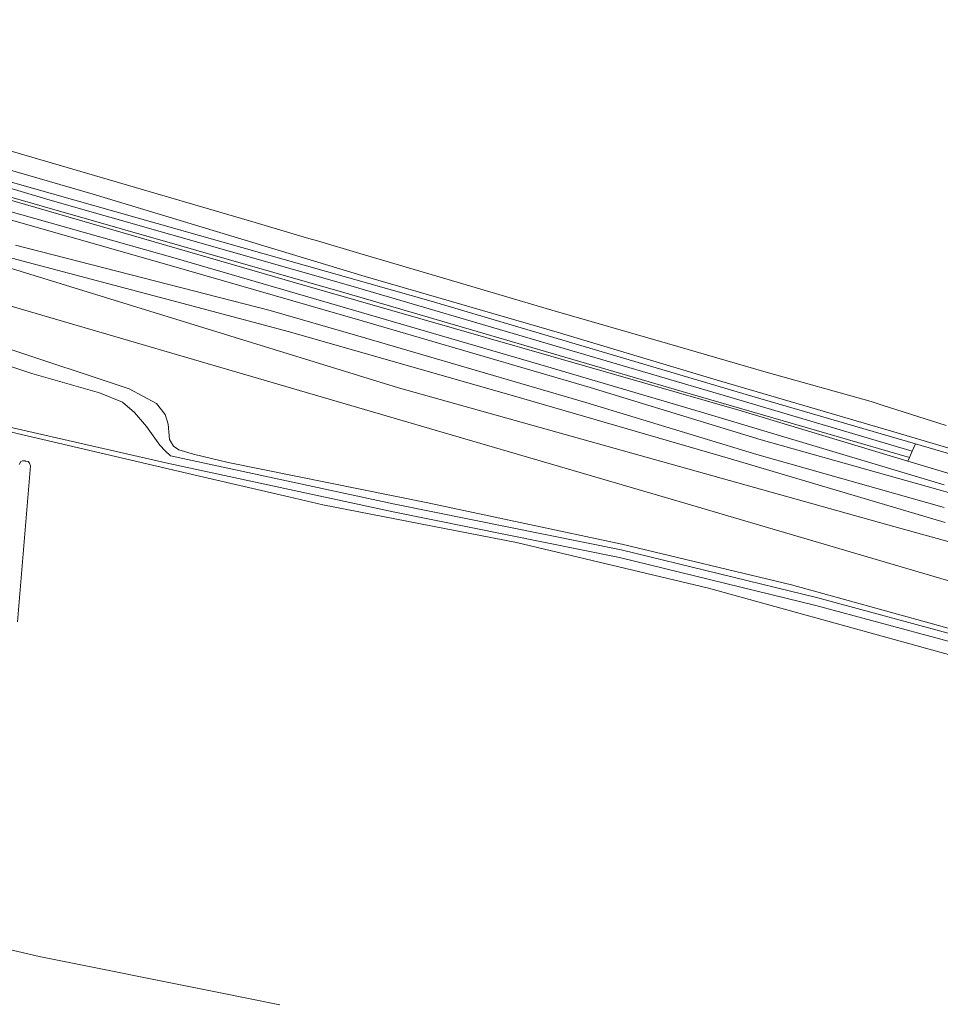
# Model space of a CAD drawing. Header units: metres. Extents: x 152610 to 160096, y 456114 to 462495.
# Tile 935 of 938: x 159274 to 159416, y 460761 to 460914. Entities that reach past the tile are written whole.
import ezdxf

# ---------------------------------------------------------------- set-up
doc = ezdxf.new("R2010")
doc.units = ezdxf.units.M
doc.header["$LTSCALE"] = 0.5
for name, color, linetype, lineweight in [('B-PV-GR-BOS_LOOF-GV', 251, 'CONTINUOUS', 13), ('B-PV-GR-GRAS-GV', 251, 'CONTINUOUS', 13), ('B-PV-OG-TERREIN_BEGROEID-GV', 251, 'CONTINUOUS', 18), ('B-PV-OG-TERREIN_OEVER-GV', 251, 'CONTINUOUS', 18), ('B-PV-OG-WATER_SLOOT-GV', 251, 'CONTINUOUS', 18), ('B-PV-VH-GESLOTENVERHARDING_ASFALT-GV', 251, 'CONTINUOUS', 18), ('B-PV-VH-ONVERHARD_ZAND-GV', 251, 'CONTINUOUS', 18)]:
    doc.layers.add(name, color=color, linetype=linetype, lineweight=lineweight)

msp = doc.modelspace()

# ---------------------------------------------------------------- linework, layer by layer
at = {"layer": 'B-PV-GR-BOS_LOOF-GV', "flags": 128}
for points in [[(159443.587, 460835.597), (159411.365, 460845.294), (159385.588, 460853.051), (159316.675, 460872.834), (159256.601, 460890.289), (159185.169, 460910.444), (159184.527, 460910.815), (159184.034, 460911.458), (159183.692, 460908.93), (159184.73, 460908.756), (159189.298, 460907.591), (159203.595, 460903.506), (159230.484, 460896.077), (159262.113, 460886.793), (159298.113, 460876.69), (159354.446, 460860.215), (159379.47, 460852.873), (159416.951, 460841.633)], [(159460.01, 460814.303), (159375.113, 460839.329), (159268.599, 460870.41), (159193.012, 460892.621), (159179.84, 460895.327), (159183.186, 460894.108), (159188.018, 460892.055), (159208.345, 460884.045), (159228.464, 460876.421), (159271.748, 460862.886), (159290.973, 460856.462), (159295.227, 460854.199), (159296.54, 460852.517), (159297.012, 460850.993), (159297.22, 460848.629), (159297.85, 460847.63), (159298.637, 460847.051), (159300.949, 460846.367), (159306.307, 460845.102), (159337.124, 460838.837), (159367.152, 460832.466), (159393.342, 460826.195), (159438.782, 460813.59)], [(159417.092, 460835.796), (159383.93, 460845.677), (159351.977, 460854.93), (159315.767, 460865.279), (159298.373, 460869.93), (159265.768, 460878.514), (159233.242, 460887.536), (159261.198, 460878.623), (159332.603, 460856.638), (159408.267, 460835.472), (159487.869, 460813.376)]]:
    msp.add_lwpolyline(points, dxfattribs=at)
at = {"layer": 'B-PV-GR-GRAS-GV', "flags": 128}
for points in [[(159485.101, 460796.778), (159380.524, 460825.651), (159350.858, 460832.695), (159320.894, 460838.549), (159315.659, 460839.769), (159302.505, 460842.833), (159272.772, 460849.761)], [(159274.002, 460844.769), (159274.212, 460845.226), (159274.484, 460845.325), (159274.892, 460845.324), (159274.953, 460845.313), (159275.361, 460845.238), (159275.571, 460844.966), (159275.743, 460844.558), (159273.725, 460820.481)], [(159270.416, 460770.263), (159277.091, 460768.726), (159304.561, 460763.205), (159314.246, 460761.258)]]:
    msp.add_lwpolyline(points, dxfattribs=at)
at = {"layer": 'B-PV-OG-TERREIN_BEGROEID-GV', "flags": 128}
for points in [[(159500, 460822.887), (159409.698, 460849.654), (159381.726, 460857.882), (159357.14, 460865.223), (159339.213, 460870.439), (159327.474, 460873.852), (159285.392, 460886.555), (159263.5, 460892.894)], [(159262.924, 460891.173), (159337.665, 460870.028), (159387.245, 460855.346), (159412.504, 460847.969), (159439.294, 460840.145)]]:
    msp.add_lwpolyline(points, dxfattribs=at)
at = {"layer": 'B-PV-OG-TERREIN_OEVER-GV', "flags": 128}
for points in [[(159209.913, 460907.66), (159189.839, 460913.528), (159186.283, 460913.432), (159185.171, 460913.235), (159184.331, 460912.816), (159184.01, 460911.976), (159185.33, 460911.759), (159185.337, 460911.896), (159185.542, 460912.222), (159186.177, 460912.389), (159187.116, 460912.339), (159190.153, 460911.843), (159219.782, 460903.252), (159278.745, 460885.625), (159325.609, 460872.279), (159383.83, 460855.196), (159412.035, 460846.858), (159412.504, 460847.969), (159387.245, 460855.346), (159337.665, 460870.028), (159262.924, 460891.173)], [(159185.33, 460911.759), (159184.01, 460911.976), (159184.034, 460911.458), (159184.527, 460910.815), (159185.169, 460910.444), (159256.601, 460890.289), (159316.675, 460872.834), (159385.588, 460853.051), (159411.365, 460845.294), (159411.601, 460845.849), (159377.706, 460855.719), (159325.41, 460871.019), (159265.435, 460888.153), (159201.51, 460906.821), (159186.131, 460910.856), (159185.485, 460911.081), (159185.312, 460911.427)]]:
    msp.add_lwpolyline(points, close=True, dxfattribs=at)
for points in [[(159416.951, 460841.633), (159379.47, 460852.873), (159354.446, 460860.215), (159298.113, 460876.69), (159262.113, 460886.793)], [(159261.769, 460885.675), (159299.859, 460874.802), (159326.998, 460866.991), (159362.243, 460856.665), (159388.687, 460848.605), (159417.619, 460840.444)], [(159416.966, 460838.134), (159388.011, 460846.302), (159361.556, 460854.366), (159326.328, 460864.686), (159312.762, 460868.591), (159273.413, 460878.652)], [(159265.768, 460878.514), (159298.373, 460869.93), (159315.767, 460865.279), (159351.977, 460854.93), (159383.93, 460845.677), (159417.092, 460835.796)], [(159438.782, 460813.59), (159393.342, 460826.195), (159367.152, 460832.466), (159337.124, 460838.837), (159306.307, 460845.102), (159300.949, 460846.367), (159298.637, 460847.051), (159297.85, 460847.63), (159297.22, 460848.629), (159297.012, 460850.993), (159296.54, 460852.517), (159295.227, 460854.199), (159290.973, 460856.462), (159271.748, 460862.886)], [(159269.316, 460861.009), (159275.935, 460858.85), (159286.388, 460855.848), (159289.948, 460854.413), (159291.785, 460852.835), (159293.675, 460850.627), (159295.722, 460847.788), (159296.562, 460846.895), (159297.359, 460846.114), (159332.059, 460838.648), (159367.045, 460831.597), (159397.428, 460824.166), (159427.284, 460816.103)], [(159426.948, 460814.951), (159397.129, 460823.004), (159366.784, 460830.426), (159331.814, 460837.473), (159297.106, 460844.941), (159260.543, 460853.269)], [(159272.772, 460849.761), (159302.505, 460842.833), (159315.659, 460839.769), (159320.894, 460838.549), (159350.858, 460832.695), (159380.524, 460825.651), (159485.101, 460796.778)]]:
    msp.add_lwpolyline(points, dxfattribs=at)
at = {"layer": 'B-PV-OG-WATER_SLOOT-GV', "flags": 128}
msp.add_lwpolyline([(159187.116, 460912.339), (159186.177, 460912.389), (159185.542, 460912.222), (159185.337, 460911.896), (159185.33, 460911.759), (159185.312, 460911.427), (159185.485, 460911.081), (159186.131, 460910.856), (159201.51, 460906.821), (159265.435, 460888.153), (159325.41, 460871.019), (159377.706, 460855.719), (159411.601, 460845.849), (159412.035, 460846.858), (159383.83, 460855.196), (159325.609, 460872.279), (159278.745, 460885.625), (159219.782, 460903.252), (159190.153, 460911.843)], close=True, dxfattribs=at)
for points in [[(159417.619, 460840.444), (159388.687, 460848.605), (159362.243, 460856.665), (159326.998, 460866.991), (159299.859, 460874.802), (159261.769, 460885.675)], [(159273.413, 460878.652), (159312.762, 460868.591), (159326.328, 460864.686), (159361.556, 460854.366), (159388.011, 460846.302), (159416.966, 460838.134)], [(159427.284, 460816.103), (159397.428, 460824.166), (159367.045, 460831.597), (159332.059, 460838.648), (159297.359, 460846.114), (159296.562, 460846.895), (159295.722, 460847.788), (159293.675, 460850.627), (159291.785, 460852.835), (159289.948, 460854.413), (159286.388, 460855.848), (159275.935, 460858.85), (159269.316, 460861.009)], [(159260.543, 460853.269), (159297.106, 460844.941), (159331.814, 460837.473), (159366.784, 460830.426), (159397.129, 460823.004), (159426.948, 460814.951)]]:
    msp.add_lwpolyline(points, dxfattribs=at)
at = {"layer": 'B-PV-VH-GESLOTENVERHARDING_ASFALT-GV', "flags": 128}
for points in [[(159263.5, 460892.894), (159285.392, 460886.555), (159327.474, 460873.852), (159339.213, 460870.439), (159357.14, 460865.223), (159381.726, 460857.882), (159409.698, 460849.654), (159500, 460822.887)], [(159417.246, 460850.786), (159407.373, 460853.961), (159405.701, 460854.499), (159389.459, 460859.046), (159374.18, 460863.502), (159356.29, 460868.63), (159339.412, 460873.629), (159326.62, 460877.414), (159320.075, 460879.341), (159318.772, 460879.725), (159316.475, 460880.401), (159310.479, 460882.157), (159302.858, 460884.389), (159272.588, 460893.277)]]:
    msp.add_lwpolyline(points, dxfattribs=at)
at = {"layer": 'B-PV-VH-ONVERHARD_ZAND-GV', "flags": 128}
msp.add_lwpolyline([(159487.869, 460813.376), (159408.267, 460835.472), (159332.603, 460856.638), (159261.198, 460878.623), (159233.242, 460887.536), (159231.221, 460888.096), (159210.581, 460893.451), (159191.424, 460899.187), (159178.933, 460902.818), (159176.099, 460903.712), (159172.163, 460905.395), (159169.526, 460898.675), (159169.551, 460898.668), (159171.279, 460898.124), (159175.158, 460900.047), (159180.64, 460898.537), (159180.218, 460896.636), (159179.84, 460895.327), (159193.012, 460892.621), (159268.599, 460870.41), (159375.113, 460839.329), (159460.01, 460814.303)], dxfattribs=at)

doc.saveas('drawing.dxf')
